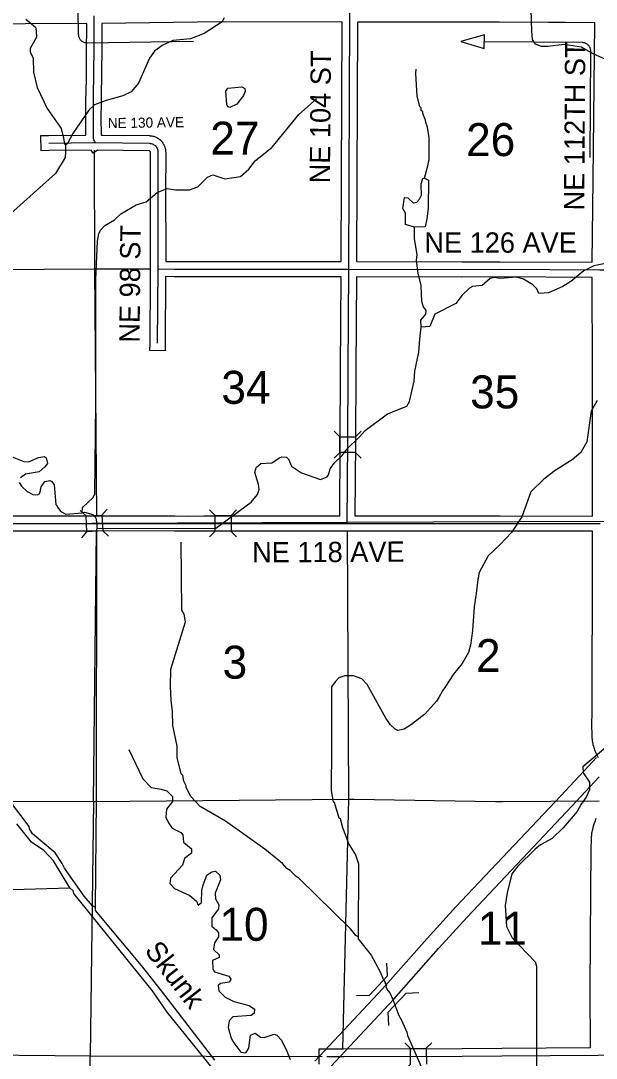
# Model space of a CAD drawing. Extents: x -1403959 to 81668, y -1400582 to 11018.
# Drawn here: x 8232 to 8451.2, y 9302.1 to 9697.7 of the extents above; entities that cross this region are included whole.
import ezdxf

# ---------------------------------------------------------------- set-up
doc = ezdxf.new("R2010")
doc.units = 0
for name, color, linetype in [('tdCiCoBndryTxt', 7, 'Continuous'), ('tdCiCorpBndryTxt', 7, 'Continuous'), ('tdCiMapFrame', 7, 'Continuous'), ('tdCiSecText', 7, 'Continuous'), ('tdCiSectLine', 7, 'Continuous'), ('tdCoCityStreetMajor', 7, 'Continuous'), ('tdCoClipBndry', 7, 'Continuous'), ('tdCoDivCarto', 7, 'Continuous'), ('tdCoSectLinePart', 7, 'Continuous'), ('tdCoSectNmbr', 7, 'Continuous'), ('tdCoStrucNonDivPri', 7, 'Continuous'), ('tdCoSurfBitum', 7, 'Continuous'), ('tdCoSurfConc', 7, 'Continuous'), ('tdCoSurfEarth', 7, 'Continuous')]:
    doc.layers.add(name, color=color, linetype=linetype)

msp = doc.modelspace()

# ---------------------------------------------------------------- linework, layer by layer
at = {"layer": 'tdCiCoBndryTxt'}
for points in [[(8260.49, 9651.22), (8260.26, 9651.56), (8260.07, 9651.93), (8259.92, 9652.31), (8259.81, 9652.71), (8259.74, 9653.11), (8259.71, 9653.52), (8259.69, 9660.7), (8259.74, 9666.6), (8259.76, 9667.46), (8259.8, 9670.64), (8259.93, 9675.91), (8259.93, 9679.73), (8260.01, 9685.37), (8260.01, 9688.24), (8260.05, 9693.33), (8260.05, 9699.54)], [(8260.49, 9651.22), (8280.97, 9650.96), (8281.34, 9650.93), (8281.71, 9650.85), (8282.07, 9650.74), (8282.42, 9650.59), (8282.74, 9650.4), (8283.05, 9650.18), (8283.33, 9649.92), (8283.58, 9649.64), (8283.8, 9649.33), (8283.99, 9649.01), (8284.14, 9648.66), (8284.21, 9648.4)], [(8284.34, 9603.04), (8284.32, 9635.81), (8284.33, 9643.49), (8284.38, 9647.18), (8284.32, 9648.04), (8284.21, 9648.4)], [(8284.34, 9603.04), (8290.58, 9602.97), (8356.99, 9602.97)], [(8355.04, 9302.79), (8400.21, 9302.9), (8415.28, 9303.05), (8452.02, 9303.35), (8509.72, 9303.56), (8531.6, 9303.66), (8540.63, 9304.37), (8548.65, 9304.72)]]:
    msp.add_lwpolyline(points, dxfattribs=at)
at = {"layer": 'tdCiCorpBndryTxt'}
for points in [[(8242.68, 9651.04), (8259.79, 9651.22), (8260.11, 9651.22), (8260.49, 9651.22)], [(8348.58, 9302.78), (8349.83, 9302.78)], [(8349.83, 9302.78), (8350.79, 9302.78), (8355.04, 9302.79)]]:
    msp.add_lwpolyline(points, dxfattribs=at)
at = {"layer": 'tdCiMapFrame'}
for points in [[(8356.99, 9602.97), (8357.11, 9637), (8357.42, 9700.01), (8357.22, 9709.16), (8356.58, 9743.01), (8356.17, 9781.43), (8356.04, 9797.35), (8355.95, 9853.58), (8355.87, 9894.23), (8355.88, 9894.32)], [(8284.18, 9574.77), (8284.34, 9603.04)], [(8356.42, 9505.99), (8356.6, 9537.07), (8356.74, 9564.72), (8356.99, 9602.97)], [(8356.99, 9602.97), (8400.12, 9602.88), (8414.5, 9602.9), (8452.6, 9602.68), (8509.91, 9602.71), (8549.23, 9602.85)], [(8212.11, 9506.02), (8233.95, 9505.97), (8259.85, 9506), (8260.84, 9506.05), (8290.67, 9505.99), (8295.46, 9505.94), (8301.87, 9506.03), (8356.42, 9505.99), (8414.68, 9505.97), (8452.76, 9505.94)]]:
    msp.add_lwpolyline(points, dxfattribs=at)
at = {"layer": 'tdCiSecText'}
for points in [[(8351.43, 9541.25), (8353.55, 9539.1), (8359.6, 9539.07)], [(8361.71, 9541.15), (8359.6, 9539.07), (8359.57, 9533.02)], [(8351.37, 9530.92), (8353.52, 9533.05), (8353.55, 9539.1)], [(8361.7, 9530.86), (8359.57, 9533.02), (8353.52, 9533.05)], [(8254.68, 9510.89), (8256.94, 9508.87), (8262.98, 9509.2)], [(8265, 9511.45), (8262.98, 9509.2), (8263.3, 9503.16)], [(8303.95, 9511.2), (8306.09, 9509.06), (8312.14, 9509.05)], [(8314.28, 9511.19), (8312.14, 9509.05), (8312.14, 9503)], [(8255.24, 9500.58), (8257.26, 9502.83), (8256.94, 9508.87)], [(8303.94, 9500.87), (8306.09, 9503.01), (8306.09, 9509.06)], [(8265.51, 9501.18), (8263.3, 9503.16), (8257.26, 9502.83)], [(8314.23, 9500.91), (8312.14, 9503), (8306.09, 9503.01)], [(8378.32, 9308.01), (8380.47, 9305.88), (8386.52, 9305.9)], [(8388.65, 9308.04), (8386.52, 9305.9), (8386.54, 9299.84)], [(8378.35, 9297.68), (8380.48, 9299.83), (8380.47, 9305.88)]]:
    msp.add_lwpolyline(points, dxfattribs=at)
at = {"layer": 'tdCiSectLine'}
for points in [[(8212.12, 9508.92), (8233.96, 9508.87), (8259.77, 9508.9), (8260.68, 9508.95), (8260.84, 9508.95), (8260.84, 9508.95), (8290.67, 9508.89), (8290.69, 9508.89), (8295.46, 9508.85), (8301.83, 9508.94), (8301.87, 9508.94), (8301.87, 9508.94), (8353.53, 9508.89), (8353.7, 9537.08), (8353.83, 9564.73), (8353.83, 9564.74), (8354.07, 9600.07), (8290.58, 9600.07), (8290.55, 9600.07), (8287.23, 9600.11), (8287.08, 9574.76), (8287.06, 9571.86), (8281.26, 9571.89), (8281.28, 9574.79), (8281.42, 9600.16), (8281.41, 9600.16), (8281.44, 9603.05), (8281.42, 9635.81), (8281.42, 9635.81), (8281.42, 9635.81), (8281.43, 9643.49), (8281.43, 9643.52), (8281.47, 9647.11), (8281.45, 9647.52), (8281.41, 9647.66), (8281.39, 9647.71), (8281.35, 9647.77), (8281.31, 9647.82), (8281.27, 9647.87), (8281.22, 9647.92), (8281.16, 9647.96), (8281.11, 9647.99), (8281.05, 9648.02), (8280.98, 9648.04), (8280.92, 9648.05), (8280.81, 9648.06), (8261.33, 9648.3), (8259.64, 9647.2), (8258.91, 9648.31), (8242.71, 9648.14), (8239.81, 9648.11), (8239.74, 9653.92), (8242.65, 9653.95), (8256.8, 9654.09), (8256.78, 9660.69), (8256.78, 9660.7), (8256.78, 9660.73), (8256.84, 9666.62), (8256.84, 9666.66), (8256.86, 9667.51), (8256.9, 9670.68), (8256.9, 9670.72), (8257.03, 9675.95), (8257.03, 9679.73), (8257.03, 9679.77), (8257.11, 9685.39), (8257.11, 9688.24), (8257.11, 9688.26), (8257.15, 9693.34), (8257.15, 9696.62), (8163.61, 9696.15)], [(8290.6, 9605.88), (8354.09, 9605.88), (8354.09, 9605.88), (8354.1, 9605.88), (8354.21, 9637.01), (8354.21, 9637.01), (8354.5, 9697.12), (8308.41, 9697.23), (8262.97, 9696.67), (8262.97, 9696.65), (8262.95, 9696.65), (8262.95, 9693.33), (8262.95, 9693.31), (8262.91, 9688.23), (8262.91, 9685.37), (8262.91, 9685.34), (8262.84, 9679.71), (8262.84, 9675.91), (8262.83, 9675.84), (8262.7, 9670.59), (8262.66, 9667.42), (8262.66, 9667.39), (8262.64, 9666.55), (8262.59, 9660.69), (8262.61, 9654.09), (8263.42, 9654.08), (8281, 9653.86), (8281.16, 9653.86), (8281.24, 9653.85), (8281.61, 9653.82), (8281.72, 9653.8), (8281.91, 9653.77), (8281.92, 9653.77), (8282.29, 9653.69), (8282.46, 9653.65), (8282.59, 9653.62), (8282.95, 9653.5), (8283, 9653.48), (8283.18, 9653.42), (8283.24, 9653.39), (8283.59, 9653.24), (8283.7, 9653.19), (8283.86, 9653.1), (8284.19, 9652.91), (8284.2, 9652.91), (8284.36, 9652.81), (8284.45, 9652.75), (8284.75, 9652.52), (8284.82, 9652.48), (8284.96, 9652.36), (8285, 9652.33), (8285.27, 9652.08), (8285.38, 9651.97), (8285.49, 9651.86), (8285.74, 9651.57), (8285.76, 9651.55), (8285.88, 9651.41), (8285.94, 9651.33), (8286.16, 9651.03), (8286.21, 9650.95), (8286.31, 9650.79), (8286.33, 9650.77), (8286.51, 9650.44), (8286.59, 9650.29), (8286.65, 9650.16), (8286.8, 9649.81), (8286.82, 9649.77), (8286.88, 9649.59), (8286.91, 9649.51), (8287.1, 9648.89), (8287.13, 9648.8), (8287.17, 9648.61), (8287.2, 9648.42), (8287.22, 9648.23), (8287.22, 9648.22), (8287.27, 9647.36), (8287.28, 9647.18), (8287.28, 9647.15), (8287.24, 9643.47), (8287.22, 9635.8), (8287.24, 9605.92), (8287.26, 9605.92), (8287.26, 9605.91), (8290.6, 9605.88)], [(8449.74, 9605.6), (8450.12, 9636.99), (8450.71, 9696.87), (8439.35, 9696.97), (8439.33, 9696.97), (8433.1, 9697.06), (8414.39, 9697.15), (8360.31, 9697.12), (8360.31, 9697.11), (8360.31, 9697.11), (8360.01, 9636.99), (8359.9, 9605.87), (8400.12, 9605.78), (8414.49, 9605.8), (8414.5, 9605.8), (8414.51, 9605.8), (8449.74, 9605.6)], [(8449.86, 9508.85), (8449.84, 9564.74), (8449.71, 9599.78), (8449.7, 9599.78), (8449.7, 9599.79), (8414.49, 9600), (8400.12, 9599.97), (8400.12, 9599.97), (8400.11, 9599.97), (8359.88, 9600.07), (8359.88, 9600.06), (8359.87, 9600.06), (8359.64, 9564.7), (8359.5, 9537.05), (8359.5, 9537.05), (8359.34, 9508.89), (8414.68, 9508.87), (8414.68, 9508.87), (8449.86, 9508.85)], [(8452.12, 9416.59), (8451.01, 9418.9), (8450.94, 9419.04), (8450.88, 9419.21), (8450.46, 9420.43), (8450.46, 9420.44), (8450.4, 9420.62), (8450.4, 9420.63), (8450.13, 9421.64), (8450.09, 9421.82), (8450.08, 9421.87), (8449.85, 9423.13), (8449.83, 9423.27), (8449.83, 9423.31), (8449.67, 9424.68), (8449.65, 9424.83), (8449.65, 9425.02), (8449.65, 9425.11), (8449.66, 9425.67), (8449.63, 9428.85), (8449.63, 9428.88), (8449.63, 9428.91), (8449.68, 9434.42), (8449.85, 9492.54), (8449.86, 9503.04), (8414.67, 9503.07), (8359.32, 9503.09), (8359.32, 9503.08), (8359.3, 9503.08), (8359.3, 9503.07), (8356.41, 9503.09), (8353.52, 9503.09), (8353.52, 9503.09), (8301.89, 9503.13), (8295.5, 9503.04), (8295.46, 9503.04), (8295.44, 9503.04), (8290.65, 9503.09), (8260.91, 9503.15), (8260, 9503.1), (8259.85, 9503.09), (8233.96, 9503.07), (8233.95, 9503.07), (8233.95, 9503.07), (8212.11, 9503.12)], [(8345.68, 9299.88), (8345.67, 9305.68), (8348.57, 9305.68), (8355.03, 9305.69), (8400.19, 9305.81), (8415.25, 9305.96), (8415.26, 9305.96), (8449.09, 9306.23), (8448.87, 9328.04), (8448.87, 9328.07), (8448.87, 9328.09), (8449.02, 9347.96), (8449.02, 9347.96), (8449.34, 9382.14), (8449.34, 9382.15), (8449.39, 9385.57), (8449.39, 9385.72), (8449.4, 9385.77), (8449.57, 9387.87), (8449.59, 9388.01), (8449.62, 9388.2), (8449.64, 9388.28), (8450.03, 9390.01), (8450.06, 9390.11), (8450.1, 9390.26), (8450.63, 9391.88), (8450.64, 9391.92), (8450.67, 9392.01), (8451.28, 9393.63)]]:
    msp.add_lwpolyline(points, dxfattribs=at)
at = {"layer": 'tdCoCityStreetMajor'}
for points in [[(8260.06, 9648.31), (8260.1, 9603.09)], [(8164.05, 9602.47), (8260.1, 9603.09)], [(8260.1, 9603.09), (8281.4, 9603.06)], [(8260.1, 9603.09), (8260.85, 9508.95)], [(8259.7, 9400), (8260.84, 9503.15)], [(8356.4, 9503.1), (8356.85, 9400.92)], [(8161.51, 9400.29), (8259.7, 9400)], [(8259.7, 9400), (8258.47, 9303.09)], [(8259.7, 9400), (8356.85, 9400.92)], [(8356.85, 9400.92), (8354.6, 9305.7)], [(8356.85, 9400.92), (8359.01, 9400.93), (8412.87, 9400.04), (8415.52, 9399.99), (8452.35, 9400.24)], [(8163.88, 9303.93), (8258.47, 9303.09)], [(8258.63, 9206.05), (8258.47, 9303.09)], [(8258.47, 9303.09), (8346.9, 9302.81)]]:
    msp.add_lwpolyline(points, dxfattribs=at)
at = {"layer": 'tdCoClipBndry'}
msp.add_lwpolyline([(8549.15, 9506.07), (8453.73, 9506.73), (8129.55, 9505.48), (8065.35, 9506.36), (7898.67, 9506.67), (7875.61, 9506.35), (7777.72, 9507.21), (7680.92, 9507.43), (7584.56, 9507.04), (7487.75, 9507.11), (7385.45, 9506.88), (7240.23, 9506.98), (7094.09, 9507.81), (7021.1, 9507.98), (6996.67, 9508.49), (6940.47, 9508.46), (6899.25, 9508.86), (6803.05, 9508.67), (6755.11, 9508.87)], dxfattribs=at)
at = {"layer": 'tdCoDivCarto'}
for points in [[(8344.01, 9301), (8369.81, 9328.53), (8386.82, 9347.79), (8397.8, 9359.84), (8437.75, 9402.22), (8448.12, 9413.39), (8451.39, 9416.81)], [(8348.2, 9296.98), (8374.1, 9324.61), (8391.14, 9343.91), (8402.07, 9355.91), (8441.99, 9398.25), (8452.35, 9409.41)]]:
    msp.add_lwpolyline(points, dxfattribs=at)
at = {"layer": 'tdCoStrucNonDivPri'}
for points in [[(8297.88, 9689.78), (8257.32, 9689.16), (8256.97, 9689.18), (8256.75, 9689.21), (8256.48, 9689.27), (8256.21, 9689.35), (8255.95, 9689.46), (8255.7, 9689.59), (8255.46, 9689.74), (8255.23, 9689.91), (8255.02, 9690.1), (8254.83, 9690.31), (8254.66, 9690.54), (8254.51, 9690.77), (8254.38, 9691.03), (8254.28, 9691.29), (8254.19, 9691.56), (8254.14, 9691.83), (8254.1, 9692.11), (8254.09, 9692.4), (8253.47, 9729.71)], [(8448.92, 9645.56), (8449.17, 9686.13), (8449.15, 9686.48), (8449.12, 9686.69), (8449.06, 9686.97), (8448.98, 9687.23), (8448.87, 9687.49), (8448.73, 9687.74), (8448.58, 9687.98), (8448.41, 9688.2), (8448.21, 9688.41), (8448, 9688.6), (8447.78, 9688.77), (8447.54, 9688.92), (8447.28, 9689.04), (8447.02, 9689.15), (8446.75, 9689.23), (8446.47, 9689.28), (8446.19, 9689.32), (8445.91, 9689.32), (8408.59, 9689.61)]]:
    msp.add_lwpolyline(points, dxfattribs=at)
msp.add_lwpolyline([(8408.63, 9692.3), (8399.68, 9689.71), (8408.55, 9687.09)], close=True, dxfattribs=at)
at = {"layer": 'tdCoSurfBitum'}
for points in [[(8454.65, 9683.05), (8450.37, 9684.87), (8445.63, 9687.61), (8439.07, 9688.66), (8432.81, 9687.88), (8430.36, 9687.88), (8428.07, 9688.79), (8427, 9690.47), (8426.68, 9693.67), (8426.51, 9701.91)], [(8233.94, 9698.22), (8237.61, 9695.17), (8237.92, 9693.8), (8238.07, 9691.36), (8235.63, 9687.08), (8235.64, 9685.86), (8236.71, 9683.42), (8236.87, 9678.08), (8238.25, 9672.28), (8242.07, 9664.19), (8247.42, 9656.56), (8248.34, 9652.9), (8248.65, 9650.76), (8249.11, 9650.3)], [(8309.53, 9698.75), (8308.76, 9697.22), (8301.9, 9692.79), (8296.71, 9690.8), (8289.99, 9690.18), (8285.87, 9688.19), (8282.97, 9686.05), (8281.14, 9683.46), (8276.88, 9673.84), (8274.13, 9670.63), (8270.93, 9669.1), (8264.51, 9667.26), (8260.09, 9665.58), (8257.95, 9663.59), (8251.85, 9654.73), (8249.87, 9650.91), (8249.11, 9650.3)], [(8385.78, 9637.6), (8387.15, 9642.33), (8387.61, 9644.77), (8387.6, 9653.02), (8386.98, 9657.14), (8386.37, 9658.82), (8386.22, 9659.73), (8385.15, 9662.33), (8385.15, 9662.94), (8384.54, 9663.39), (8384.53, 9664.46), (8384.08, 9664.92), (8383, 9668.89), (8382.53, 9677.59), (8382.69, 9679.27)], [(8311.7, 9664.55), (8310.94, 9664.86), (8310.48, 9665.77), (8310.17, 9670.81), (8310.93, 9672.03), (8316.27, 9672.5), (8317.34, 9671.89), (8317.5, 9670.82), (8316.89, 9669.14), (8314.29, 9665.93), (8311.7, 9664.55)], [(8231.38, 9521.6), (8232.3, 9520.22), (8234.44, 9518.24), (8236.58, 9517.02), (8238.41, 9516.87), (8239.32, 9517.48), (8239.78, 9519.93), (8241.15, 9522.06), (8243.14, 9522.37), (8243.9, 9522.07), (8244.82, 9520.69), (8245.44, 9513.21), (8245.9, 9512.76), (8245.9, 9512.3), (8247.27, 9510.62), (8249.26, 9509.55), (8255.37, 9510.02), (8255.52, 9512.15), (8259.63, 9515.97), (8260.24, 9517.35), (8260.67, 9551.54), (8260.62, 9599.02), (8261.21, 9613.68), (8261.82, 9616.42), (8262.43, 9617.8), (8264.11, 9619.63), (8267.77, 9621.77), (8270.21, 9624.06), (8276.01, 9627.43), (8279.82, 9628.65), (8283.94, 9632.17), (8287.76, 9633.7), (8290.97, 9633.24), (8296.31, 9633.25), (8299.52, 9634.32), (8303.18, 9637.98), (8305.16, 9638.9), (8309.74, 9637.38), (8315.7, 9638.3), (8318.9, 9641.05), (8321.34, 9644.26), (8327.75, 9649.45), (8337.97, 9661.98), (8344.68, 9667.94)], [(8249.11, 9650.3), (8249.11, 9647.56), (8248.96, 9645.57), (8245.3, 9639.46), (8223.18, 9619.75), (8216.93, 9616.23), (8213.11, 9614.7), (8210.67, 9614.4)], [(8385.78, 9637.6), (8385.02, 9637.44), (8384.41, 9635.31), (8384.57, 9631.03), (8383.81, 9629.5), (8382.74, 9628.43), (8381.67, 9628.13), (8379.53, 9630.11)], [(8385.78, 9637.6), (8387.31, 9636.83), (8387.17, 9626.15), (8386.72, 9622.18), (8386.11, 9619.12), (8381.99, 9618.97)], [(8381.99, 9618.97), (8378.63, 9620.03), (8378.62, 9624.31), (8377.55, 9626.14), (8378.16, 9630.26), (8379.53, 9630.11)], [(8384.62, 9580.81), (8384.47, 9583.55), (8386.3, 9585.85), (8386.45, 9587.22), (8385.38, 9588.9), (8384.77, 9590.58), (8384.61, 9596.68), (8383.38, 9601.41), (8382.76, 9606.3), (8383.07, 9608.44), (8381.99, 9614.69), (8381.99, 9618.97)], [(8456.07, 9605.35), (8450.27, 9604.27), (8446.46, 9602.27), (8441.58, 9598.29), (8438.54, 9596.3), (8433.04, 9594), (8429.38, 9593.69), (8428.61, 9595.52), (8427.08, 9597.04), (8423.56, 9599.17), (8420.97, 9599.93), (8414.47, 9599.45), (8412.55, 9599.76), (8410.87, 9599.45), (8407.82, 9596.7), (8404.15, 9596.39), (8402.93, 9595.78), (8400.19, 9593.03), (8397.75, 9589.82), (8389.81, 9585.85), (8387.83, 9581.11), (8384.62, 9580.81)], [(8261.17, 9504.07), (8306.37, 9504.26), (8319.8, 9514.19), (8322.24, 9517.09), (8322.85, 9518.93), (8322.54, 9520.91), (8321.16, 9525.49), (8321.77, 9527.32), (8323.45, 9528.85), (8327.72, 9529.16), (8330.62, 9530.99), (8331.54, 9531.45), (8333.22, 9531.3), (8333.98, 9530.54), (8335.21, 9527.79), (8339.03, 9525.35), (8346.21, 9522.76), (8348.8, 9523.83), (8349.26, 9524.6), (8349.87, 9526.89), (8351.39, 9529.03), (8354.44, 9531.93), (8356.27, 9534.37), (8361, 9538.96), (8363.29, 9541.4), (8371.68, 9547.82), (8379.16, 9550.73), (8380.07, 9552.56), (8381.9, 9560.2), (8382.2, 9564.01), (8383.72, 9571.34), (8384.02, 9576.23), (8384.62, 9580.81)], [(8451.63, 9552.83), (8449.34, 9548.85), (8447.69, 9537.09), (8445.41, 9533.12), (8442.06, 9530.21), (8435.66, 9526.23), (8431.24, 9522.86), (8426.37, 9518.11), (8422.88, 9508.49), (8418.92, 9502.52), (8414.65, 9497.94), (8410.07, 9493.66), (8406.71, 9487.25), (8406.1, 9484.65), (8405.5, 9479.31), (8404.74, 9474.27), (8404.14, 9465.26), (8403.38, 9459.61), (8402.62, 9456.86), (8400.18, 9452.59), (8396.83, 9448.61), (8393.63, 9443.42), (8392.71, 9442.2), (8391.34, 9439.6), (8390.43, 9438.23), (8386, 9433.34), (8380.82, 9429.36), (8378.07, 9427.53), (8375.63, 9427.07), (8374.71, 9427.53), (8372.88, 9429.21), (8371.04, 9431.8), (8364, 9444.62), (8362.02, 9446.75), (8358.81, 9447.97), (8355.45, 9447.97), (8353.16, 9447.2), (8351.79, 9445.67), (8350.41, 9443.69), (8350.44, 9420.48), (8350.3, 9404.15), (8351.07, 9399.88), (8351.38, 9399.72), (8353.22, 9393.77), (8353.67, 9393.47), (8354.59, 9390.11), (8357.04, 9383.7), (8359.49, 9379.73), (8360.72, 9376.22), (8360.59, 9348.44), (8360.59, 9347.67), (8365.49, 9341.42), (8368.85, 9335.31), (8370.23, 9331.96), (8370.84, 9331.04), (8370.84, 9330.58), (8371.3, 9329.97), (8371.15, 9329.36), (8371.92, 9327.99), (8372.63, 9327.07), (8373.75, 9324.52), (8376.04, 9318.41), (8377.11, 9316.58), (8379.1, 9312), (8379.41, 9310.78), (8384.92, 9298.12)], [(8228.16, 9531.67), (8233.2, 9529.69), (8235.04, 9529.54), (8238.85, 9531.22), (8241.14, 9531.53), (8241.75, 9531.07), (8242.21, 9528.93), (8241.15, 9527.56), (8239.01, 9525.73), (8233.82, 9524.81), (8231.99, 9523.43)], [(8305.94, 9301.45), (8285.71, 9327.86), (8277.99, 9337.53), (8260.56, 9358.43), (8260.56, 9359.65), (8260.83, 9400.56), (8261.08, 9501.85), (8261.17, 9505.9), (8260.71, 9508.04), (8259.64, 9509.26), (8256.43, 9510.17), (8255.37, 9510.02)], [(8360.59, 9348.44), (8359.68, 9348.89), (8357.69, 9351.49), (8338.12, 9370.71), (8336.9, 9371.47), (8334.61, 9373.76), (8333.39, 9374.52), (8331.7, 9376.35), (8324.98, 9381.84), (8310, 9392.51), (8300.38, 9398.15), (8296.86, 9401.97), (8295.03, 9405.32), (8295.02, 9405.93), (8294.11, 9407.77), (8293.8, 9409.9), (8293.19, 9410.51), (8291.65, 9416.77), (8291.65, 9421.05), (8289.96, 9428.98), (8289.8, 9434.17), (8289.34, 9438.6), (8289.03, 9443.79), (8289.18, 9450.51), (8294.81, 9468.53), (8294.34, 9471.43), (8293.43, 9472.95), (8293.09, 9498.9)], [(8459.28, 9422.78), (8454.86, 9420.63), (8446.09, 9413.24), (8446.25, 9410.98), (8448.63, 9407.33), (8448.64, 9404.43), (8447.43, 9401.68), (8445.45, 9398.93), (8443.93, 9396.18), (8438.6, 9389.91), (8434.49, 9385.93), (8430.07, 9383.47), (8427.93, 9381.79), (8421.38, 9375.36), (8419.1, 9372.46), (8417.29, 9365.13), (8416.53, 9360.39), (8417.01, 9352.3), (8419.16, 9348.03), (8428.04, 9338.89), (8428.5, 9337.21), (8428.47, 9286.87)], [(8273.17, 9419.81), (8278.53, 9408.67), (8281.74, 9405.31), (8285.56, 9404.71), (8287.7, 9404.1), (8289.84, 9401.96), (8289.84, 9399.98), (8287.55, 9397.07), (8287.25, 9394.02), (8288.32, 9391.88), (8289.7, 9389.9), (8293.06, 9388.22), (8293.82, 9387.31), (8293.98, 9384.56), (8297.04, 9381.97), (8297.04, 9380.29), (8294.44, 9378.3), (8293.68, 9375.71), (8289.11, 9370.82), (8288.8, 9368.68), (8290.64, 9366.85), (8296.44, 9364.11), (8299.04, 9361.97), (8299.65, 9360.44), (8300.88, 9361.51), (8301.03, 9366.08), (8301.5, 9368.22), (8302.87, 9371.88), (8304.86, 9373.25), (8306.24, 9373.4), (8307.92, 9371.88), (8308.07, 9370.2), (8306.08, 9365.02), (8306.23, 9362.88), (8307.46, 9360.59), (8307.31, 9359.06), (8304.87, 9355.7), (8304.87, 9352.49), (8306.56, 9350.97), (8307.33, 9349.9), (8307.33, 9348.37), (8305.81, 9346.07), (8305.51, 9343.63), (8307.66, 9341.49), (8307.66, 9340.57), (8305.07, 9339.34), (8305.23, 9336.13), (8305.85, 9335.06), (8311.35, 9333.38), (8312.12, 9332.31), (8311.51, 9331.09), (8308.15, 9330.63), (8307.24, 9329.86), (8307.55, 9327.88), (8309.86, 9325.42), (8313.24, 9323.73), (8319.07, 9322.19), (8321.07, 9320.81), (8320.92, 9319.28), (8319.85, 9318.36), (8312.83, 9317.9), (8311.45, 9316.37), (8311, 9313.78), (8312.22, 9309.81), (8313.14, 9307.98), (8315.89, 9304.47), (8317.73, 9304.16), (8318.95, 9306), (8319.55, 9310.88), (8321.38, 9311.65), (8323.37, 9310.12), (8324.74, 9309.97), (8328.56, 9311.35), (8329.63, 9310.89), (8331.31, 9309.06), (8333.45, 9304.79), (8334.68, 9301.58)], [(8260.56, 9359.65), (8259.34, 9360.26), (8256.13, 9363.92), (8248.64, 9374.6), (8247.87, 9376.43), (8245.12, 9380.4), (8236.56, 9387.72), (8235.34, 9389.55), (8235.18, 9390.47), (8222.95, 9406.64)], [(8202.68, 9365.71), (8250.78, 9367.12), (8244.51, 9377.34), (8240.84, 9381.31), (8236.11, 9384.51), (8230.6, 9391.53)], [(8250.78, 9367.12), (8251.85, 9366.05), (8252.16, 9364.99), (8282.05, 9327.85), (8287.63, 9319.71), (8309.65, 9292.55), (8326.16, 9274.71), (8328.6, 9272.88), (8329.52, 9271.66)]]:
    msp.add_lwpolyline(points, dxfattribs=at)
at = {"layer": 'tdCoSurfEarth'}
for p, q in [((8371.7, 9333.49), (8371.53, 9338.37)), ((8364.76, 9326.06), (8371.7, 9333.49)), ((8364.76, 9326.06), (8359.89, 9325.89)), ((8378.84, 9326.96), (8371.89, 9319.51)), ((8378.84, 9326.96), (8383.71, 9327.13)), ((8371.89, 9319.51), (8372.06, 9314.54))]:
    msp.add_line(p, q, dxfattribs=at)

# ---------------------------------------------------------------- texts
at = {"layer": 'tdCoSectLinePart'}
for s, height, rotation, p in [('27', 12.575, 0.0039, (8304.26, 9646.61)), ('26', 12.575, 0.0047, (8401.69, 9646.07)), ('34', 12.575, 0.0039, (8308.46, 9551.62)), ('35', 12.575, 0.0047, (8403.21, 9549.88)), ('2', 12.57, 0.0047, (8405.45, 9449.36)), ('3', 12.57, 0.0039, (8308.93, 9446.84)), ('10', 12.575, 0.0039, (8307.73, 9346.89)), ('11', 12.575, 0.0047, (8406.15, 9345.37))]:
    msp.add_text(s, height=height, rotation=rotation, dxfattribs=at).set_placement(p)
at = {"layer": 'tdCoSectNmbr'}
for s, height, rotation, p in [('NE 112TH ST', 7.7382, 89.6013, (8446.66, 9625.34)), ('NE 104 ST', 7.738, 89.5218, (8349.81, 9635.66)), ('NE 130 AVE', 3.869, 0.7619, (8265.22, 9656.71)), ('NE 98 ST', 7.738, 89.5009, (8277.3, 9574.92)), ('NE 126 AVE', 7.738, 0.0478, (8385.78, 9609.22)), ('NE 118 AVE', 7.738, 0.2742, (8320.18, 9491.14))]:
    msp.add_text(s, height=height, rotation=rotation, dxfattribs=at).set_placement(p)
at = {"layer": 'tdCoSurfConc'}
msp.add_text('Skunk', height=7.738, rotation=307.8787, dxfattribs=at).set_placement((8278.94, 9343.02))

doc.saveas('drawing.dxf')
